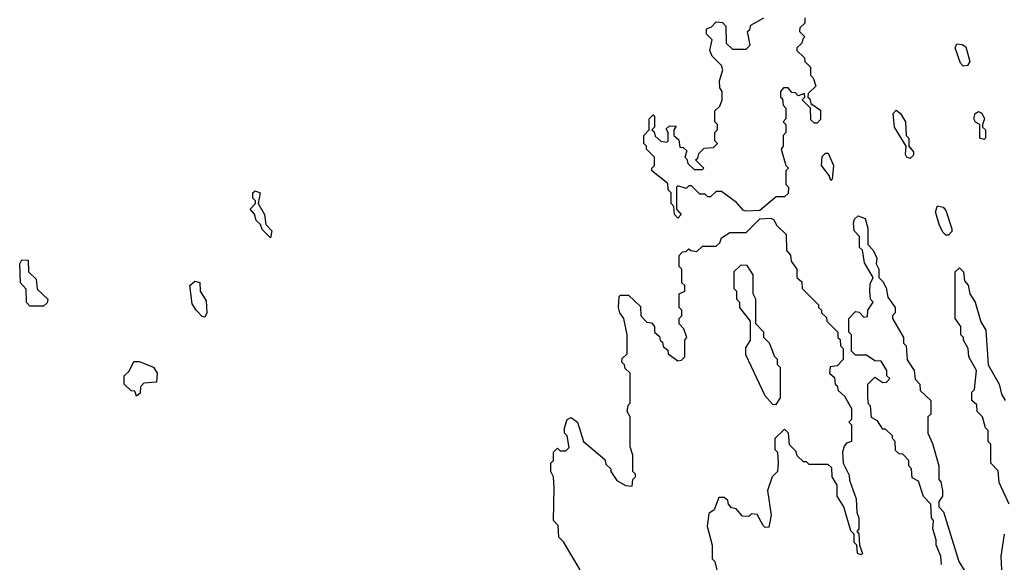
# Model space of a CAD drawing. Extents: x 2769579 to 2883812, y 684207 to 828660.
# Tile 331 of 505: x 2835958 to 2839559, y 763882 to 765868. Entities that reach past the tile are written whole.
import ezdxf

# ---------------------------------------------------------------- set-up
doc = ezdxf.new("R2010")
doc.units = 0

msp = doc.modelspace()

# ---------------------------------------------------------------- linework, layer by layer
at = {"layer": '0CON02XD'}
for points in [[(2838365, 765142.5), (2838352.5, 765155), (2838350, 765185), (2838340, 765195), (2838340, 765235), (2838330, 765245), (2838328.3, 765268.3), (2838270, 765315), (2838270, 765325), (2838280, 765335), (2838280, 765365), (2838250, 765395), (2838250, 765405), (2838240, 765415), (2838240, 765445), (2838260, 765465), (2838260, 765505), (2838275, 765520), (2838280, 765515), (2838280, 765475), (2838270, 765465), (2838278.3, 765458.3), (2838281.7, 765441.7), (2838303.3, 765423.3), (2838325, 765420), (2838330, 765425), (2838330, 765455), (2838321.7, 765468.3), (2838335, 765480), (2838358.3, 765478.3), (2838350, 765465), (2838350, 765445), (2838368.3, 765428.3), (2838371.7, 765401.7), (2838385, 765400), (2838398.3, 765388.3), (2838390, 765365), (2838398.3, 765358.3), (2838401.7, 765341.7), (2838425, 765320), (2838455, 765320), (2838460, 765325), (2838430, 765355), (2838438.3, 765361.7), (2838441.7, 765378.3), (2838461.7, 765398.3), (2838495, 765400), (2838510, 765415), (2838500, 765425), (2838500, 765455), (2838510, 765465), (2838510, 765485), (2838500, 765495), (2838500, 765535), (2838518.3, 765551.7), (2838527.5, 765575), (2838527.5, 765605), (2838518.3, 765618.3), (2838517.5, 765645), (2838530, 765685), (2838525, 765700), (2838490, 765735), (2838482.5, 765755), (2838490, 765795), (2838470, 765815), (2838470, 765835), (2838488.3, 765841.7), (2838505, 765860), (2838528.3, 765858.3), (2838540, 765845), (2838541.7, 765781.7), (2838565, 765760), (2838615, 765760), (2838630, 765775), (2838620, 765825), (2838628.3, 765831.7), (2838631.7, 765848.3), (2838680, 765875)], [(2838830, 765875), (2838830, 765855), (2838811.7, 765838.3), (2838810, 765825), (2838830, 765805), (2838821.7, 765798.3), (2838818.3, 765781.7), (2838800, 765765), (2838800, 765755), (2838828.3, 765728.3), (2838830, 765715), (2838850, 765695), (2838850, 765665), (2838860, 765655), (2838870, 765625), (2838841.7, 765598.3), (2838840, 765585), (2838848.3, 765578.3), (2838851.7, 765561.7), (2838887, 765537), (2838887, 765503), (2838875, 765490), (2838865, 765490), (2838851.7, 765501.7), (2838850, 765545), (2838820, 765575), (2838830, 765585), (2838828.3, 765598.3), (2838805, 765590), (2838795, 765600), (2838781.7, 765601.7), (2838768.3, 765618.3), (2838751.7, 765618.3), (2838740, 765605), (2838740, 765585), (2838748.3, 765578.3), (2838750, 765555), (2838760, 765545), (2838760, 765505), (2838750, 765495), (2838760, 765485), (2838760, 765455), (2838750, 765445), (2838750, 765405), (2838742.5, 765395), (2838760, 765335), (2838770, 765325), (2838760, 765315), (2838760, 765265), (2838770, 765255), (2838768.3, 765231.7), (2838755, 765220), (2838725, 765220), (2838665, 765170), (2838615, 765167.5), (2838605, 765170), (2838579.3, 765199.3), (2838525, 765240), (2838505, 765240), (2838485, 765220), (2838475, 765220), (2838465, 765230), (2838445, 765230), (2838415, 765260), (2838405, 765260), (2838395, 765250), (2838365, 765260), (2838360, 765255), (2838360, 765175), (2838376.7, 765155), (2838365, 765142.5)], [(2839408.3, 765698.3), (2839399.3, 765709.3), (2839380, 765765), (2839385, 765780), (2839405, 765777.5), (2839418.3, 765768.3), (2839432.5, 765715), (2839425, 765700), (2839408.3, 765698.3)], [(2839215, 765360), (2839202.5, 765365), (2839197.5, 765375), (2839200, 765405), (2839157.5, 765475), (2839152.5, 765525), (2839163, 765537), (2839180, 765525), (2839197.5, 765495), (2839200, 765445), (2839210, 765435), (2839210, 765405), (2839227.5, 765385), (2839227, 765373), (2839215, 765360)], [(2839485, 765430), (2839470, 765435), (2839470, 765485), (2839453.3, 765493.3), (2839447.5, 765505), (2839452.5, 765525), (2839465, 765532.5), (2839476.4, 765526.4), (2839486.7, 765505), (2839480, 765485), (2839480, 765475), (2839490, 765465), (2839490, 765435), (2839485, 765430)], [(2838925, 765280), (2838918.3, 765298.3), (2838890, 765335), (2838893, 765367), (2838905, 765380), (2838915, 765380), (2838933.8, 765335), (2838930, 765285), (2838925, 765280)], [(2836875, 765070), (2836845, 765100), (2836838.3, 765118.3), (2836823, 765133), (2836817, 765157), (2836800, 765175), (2836820, 765195), (2836820, 765205), (2836810, 765215), (2836810, 765235), (2836818.3, 765241.7), (2836837.5, 765235), (2836830, 765195), (2836852.5, 765155), (2836858.3, 765118.3), (2836880, 765095), (2836875, 765070)], [(2839355, 765080), (2839345, 765080), (2839335, 765090), (2839322.5, 765115), (2839307.5, 765165), (2839315, 765187.5), (2839335, 765182.5), (2839345, 765170), (2839367, 765103), (2839367, 765093), (2839355, 765080)], [(2838007.5, 763855), (2837947, 763957), (2837930, 763975), (2837927, 764017), (2837910, 764035), (2837912.5, 764155), (2837910, 764195), (2837900, 764215), (2837900, 764245), (2837910, 764255), (2837910, 764285), (2837925, 764300), (2837935, 764290), (2837955, 764290), (2837967, 764303), (2837960, 764345), (2837950, 764355), (2837950, 764375), (2837960, 764405), (2837975, 764412.5), (2837997.5, 764395), (2838020, 764325), (2838098.3, 764258.3), (2838101.7, 764241.7), (2838120, 764225), (2838120, 764215), (2838141.7, 764181.7), (2838173, 764163), (2838198.3, 764161.7), (2838200, 764185), (2838210, 764195), (2838210, 764205), (2838200, 764215), (2838200, 764275), (2838190, 764305), (2838190, 764415), (2838180, 764435), (2838183, 764457), (2838190, 764465), (2838190, 764575), (2838171.7, 764591.7), (2838170, 764605), (2838160, 764615), (2838161.7, 764628.3), (2838180, 764645), (2838180, 764715), (2838167.5, 764775), (2838152.5, 764795), (2838147.5, 764815), (2838150, 764855), (2838155, 764860), (2838185, 764860), (2838228.3, 764818.3), (2838230, 764785), (2838251.7, 764761.7), (2838268.3, 764758.3), (2838280, 764745), (2838280, 764725), (2838298.3, 764708.3), (2838300, 764695), (2838308.3, 764688.3), (2838311.7, 764671.7), (2838328.3, 764658.3), (2838330, 764645), (2838365, 764620), (2838378.3, 764621.7), (2838390, 764635), (2838390, 764695), (2838397.5, 764705), (2838387, 764737), (2838370, 764755), (2838370, 764775), (2838380, 764785), (2838380, 764805), (2838370, 764815), (2838370, 764865), (2838390, 764875), (2838390, 764895), (2838380, 764905), (2838380, 764955), (2838370, 764965), (2838370, 765005), (2838381.7, 765018.3), (2838395, 765020), (2838405, 765030), (2838413, 765023), (2838435, 765020), (2838455, 765040), (2838505, 765040), (2838518.3, 765051.7), (2838525, 765070), (2838555, 765090), (2838615, 765090), (2838665, 765140), (2838705, 765142.5), (2838715, 765137.5), (2838727.5, 765115), (2838761.7, 765081.7), (2838763, 765023), (2838777, 765007), (2838780, 764985), (2838800, 764955), (2838800, 764925), (2838818.3, 764908.3), (2838820, 764885), (2838880, 764825), (2838880, 764815), (2838890, 764805), (2838890, 764795), (2838908.3, 764778.3), (2838910, 764765), (2838950, 764725), (2838950, 764705), (2838958.3, 764698.3), (2838960, 764675), (2838970, 764665), (2838970, 764625), (2838948.3, 764601.7), (2838921.7, 764598.3), (2838920, 764575), (2838938.3, 764558.3), (2838940, 764535), (2838948.3, 764528.3), (2838951.7, 764511.7), (2838975, 764490), (2839000, 764445), (2839000, 764405), (2838990, 764395), (2839000, 764385), (2839000, 764325), (2838981.7, 764318.3), (2838973, 764307), (2838967.5, 764285), (2838970, 764245), (2838991.7, 764201.7), (2838993, 764183), (2839017.5, 764115), (2839020, 764065), (2839027.5, 764045), (2839026.7, 764003.3), (2839020, 763995), (2839027, 763987), (2839030, 763945), (2839040, 763915), (2839035, 763910), (2839022.5, 763915), (2839020, 763945), (2839010, 763955), (2839010, 763985), (2838998.3, 763998.3), (2838972.5, 764085), (2838947.5, 764125), (2838947.5, 764165), (2838930, 764195), (2838928.3, 764228.3), (2838915, 764240), (2838845, 764240), (2838835, 764250), (2838825, 764250), (2838801.7, 764271.7), (2838798.3, 764288.3), (2838773, 764313), (2838770, 764355), (2838755, 764370), (2838720, 764335), (2838720, 764295), (2838730, 764285), (2838732.5, 764245), (2838730, 764215), (2838710, 764195), (2838692.5, 764145), (2838706.7, 764055), (2838698.3, 764011.7), (2838685, 764010), (2838677, 764017), (2838655, 764057.5), (2838635, 764060), (2838625, 764050), (2838601.7, 764051.7), (2838578.3, 764078.3), (2838561.7, 764081.7), (2838550, 764095), (2838548.3, 764108.3), (2838535, 764120), (2838515, 764120), (2838497.5, 764075), (2838478.3, 764061.7), (2838472.5, 764015), (2838490, 763945), (2838490, 763895), (2838500, 763885), (2838508.3, 763848.3)], [(2839330, 763875), (2839327.5, 763905), (2839310, 763945), (2839310, 763965), (2839297.5, 764005), (2839300, 764035), (2839292.5, 764045), (2839290, 764095), (2839263, 764123), (2839245, 764180), (2839221.7, 764191.7), (2839220, 764225), (2839210, 764235), (2839210, 764255), (2839188.3, 764278.3), (2839175, 764280), (2839161.7, 764291.7), (2839160, 764325), (2839150, 764335), (2839150, 764345), (2839125, 764370), (2839115, 764370), (2839095, 764400), (2839073, 764413), (2839070, 764455), (2839063, 764463), (2839060, 764485), (2839060, 764535), (2839085, 764560), (2839115, 764540), (2839128.3, 764541.7), (2839140, 764555), (2839130, 764565), (2839130, 764585), (2839108.3, 764618.3), (2839085, 764620), (2839055, 764640), (2839015, 764640), (2839000, 764655), (2839000, 764715), (2838990, 764725), (2838990, 764775), (2839015, 764800), (2839028.3, 764798.3), (2839045, 764780), (2839058.3, 764781.7), (2839060, 764805), (2839080, 764835), (2839070, 764845), (2839067.5, 764875), (2839068.3, 764901.7), (2839080, 764925), (2839048.3, 764978.3), (2839040, 765025), (2839030, 765035), (2839030, 765075), (2839010, 765095), (2839007.5, 765125), (2839011.7, 765138.3), (2839025, 765150), (2839050.7, 765140.7), (2839060, 765105), (2839060, 765045), (2839080, 765025), (2839092.5, 764995), (2839090, 764975), (2839100, 764955), (2839100, 764925), (2839115, 764910), (2839127, 764887), (2839133, 764853), (2839160, 764815), (2839160, 764795), (2839150, 764785), (2839150, 764775), (2839190, 764705), (2839190, 764685), (2839200, 764675), (2839203.6, 764623.6), (2839230, 764585), (2839233, 764553), (2839250, 764535), (2839251.7, 764511.7), (2839290, 764475), (2839290, 764425), (2839280, 764415), (2839280, 764355), (2839297, 764317), (2839320, 764235), (2839320, 764185), (2839327, 764177), (2839332.5, 764145), (2839332.5, 764125), (2839320, 764105), (2839320, 764085), (2839337, 764067), (2839392.5, 763885), (2839415, 763850)], [(2836045, 764820), (2835995, 764820), (2835983, 764833), (2835981.7, 764881.7), (2835960, 764905), (2835957.5, 764975), (2835965, 764990), (2835988.3, 764988.3), (2835990, 764945), (2836018.3, 764918.3), (2836021.7, 764881.7), (2836060, 764845), (2836058.3, 764831.7), (2836045, 764820)], [(2838725, 764460), (2838740, 764485), (2838740, 764595), (2838730, 764605), (2838730, 764625), (2838720, 764635), (2838700, 764685), (2838680, 764705), (2838680, 764725), (2838650, 764755), (2838650, 764845), (2838640, 764865), (2838640, 764935), (2838618.3, 764968.3), (2838595, 764970), (2838570, 764945), (2838570, 764885), (2838580, 764875), (2838580, 764845), (2838590, 764835), (2838590, 764815), (2838630, 764765), (2838630, 764695), (2838613, 764667), (2838613, 764643), (2838683, 764493), (2838711.7, 764461.7), (2838725, 764460)], [(2839577.5, 764095), (2839540, 764175), (2839537, 764217), (2839510, 764245), (2839510, 764315), (2839500, 764325), (2839500, 764365), (2839490, 764375), (2839480, 764415), (2839460, 764435), (2839458.3, 764458.3), (2839440, 764475), (2839440, 764505), (2839450, 764515), (2839457.5, 764585), (2839430, 764635), (2839427.5, 764665), (2839410, 764695), (2839410, 764705), (2839400, 764715), (2839400, 764745), (2839380, 764775), (2839380, 764945), (2839395, 764960), (2839410, 764945), (2839413, 764913), (2839427, 764897), (2839432.5, 764865), (2839452.5, 764835), (2839473, 764763), (2839491.7, 764731.7), (2839500, 764605), (2839540, 764535), (2839548.3, 764498.3), (2839562.5, 764475)], [(2836635, 764780), (2836625, 764782.5), (2836602.5, 764805), (2836588.3, 764828.3), (2836580, 764895), (2836598.3, 764911.7), (2836617, 764907), (2836617.5, 764875), (2836639.3, 764839.3), (2836642.5, 764795), (2836635, 764780)], [(2836385, 764490), (2836378.3, 764508.3), (2836365, 764510), (2836340, 764535), (2836340, 764565), (2836358.3, 764581.7), (2836375, 764617.5), (2836395, 764617.5), (2836447, 764597), (2836460, 764575), (2836458.3, 764541.7), (2836411.7, 764538.3), (2836400, 764525), (2836398.3, 764501.7), (2836385, 764490)], [(2839550, 763855), (2839547.5, 763905), (2839560, 763985)]]:
    msp.add_lwpolyline(points, dxfattribs=at)

doc.saveas('drawing.dxf')
